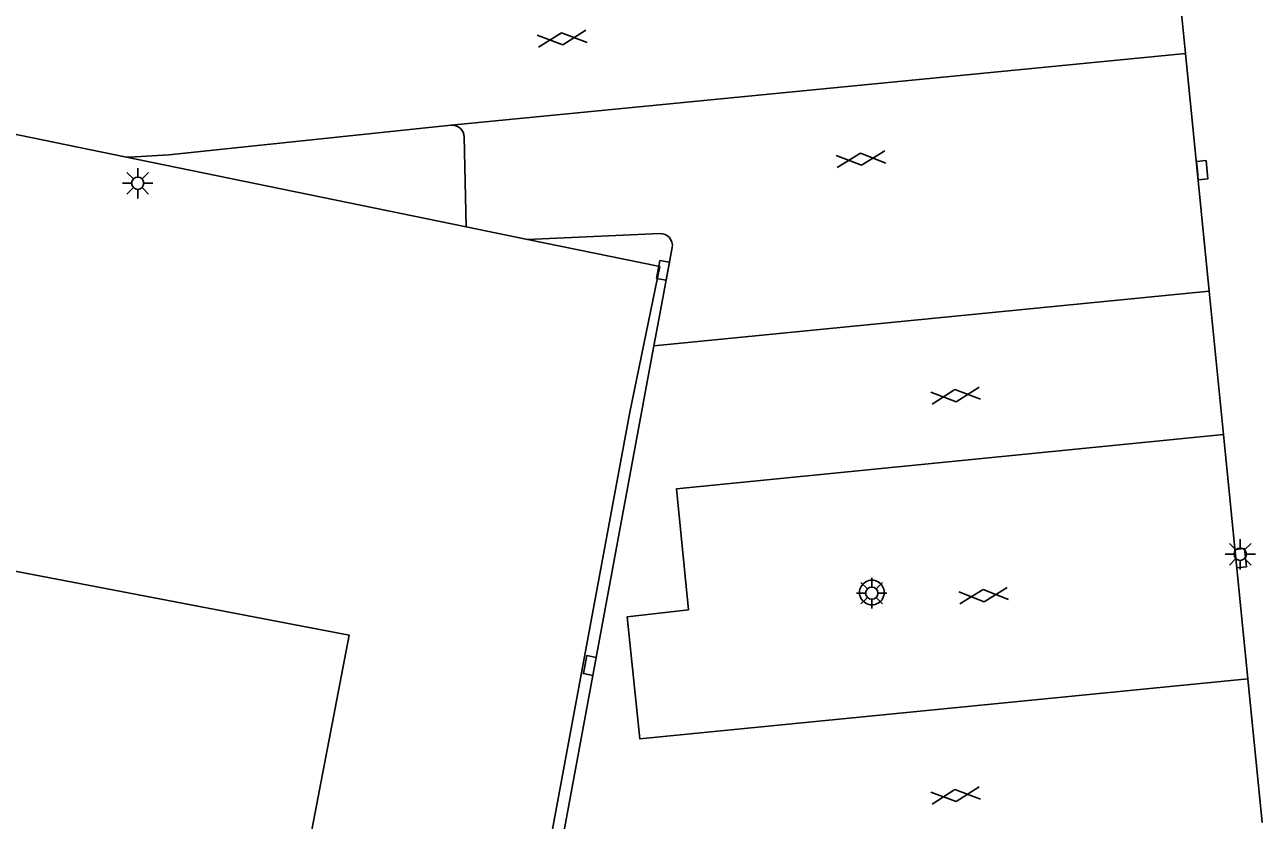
# Model space of a CAD drawing. Extents: x 131000 to 133013, y 393000 to 396501.
# Drawn here: x 132807.3 to 132858.1, y 394758.4 to 394791 of the extents above; entities that cross this region are included whole.
import ezdxf

# ---------------------------------------------------------------- set-up
doc = ezdxf.new("R2010")
doc.units = 0
for name, color, linetype in [('gg-afsc-hekwerk', 7, 'Continuous'), ('gg-knt-verharding', 7, 'Continuous'), ('gg-knt-verharding nz', 7, 'Continuous'), ('gt-symb-gesloten verharding', 7, 'Continuous'), ('gt-symb-kolk', 7, 'Continuous'), ('gt-symb-lichtmast', 7, 'Continuous')]:
    doc.layers.add(name, color=color, linetype=linetype)

# ---------------------------------------------------------------- blocks, each defined once
blk = doc.blocks.new('gt0-GESVH1')
at = {"layer": 'gt-symb-gesloten verharding'}
for p, q in [((-0.992, -0.261), (0.008, 0.239)), ((0.008, -0.261), (-0.992, 0.239)), ((0.008, 0.239), (1.008, -0.261)), ((1.008, 0.239), (0.008, -0.261))]:
    blk.add_line(p, q, dxfattribs=at)
blk = doc.blocks.new('gt0-KOLK')
at = {"layer": 'gt-symb-kolk'}
blk.add_lwpolyline([(0, 0), (0.375, 0), (0.375, 0.4), (-0.375, 0.4), (-0.375, 0), (0, 0)], dxfattribs=at)
blk = doc.blocks.new('gt0-LMAST')
at = {"layer": 'gt-symb-lichtmast'}
for p, q in [((-0.005, 0.246), (-0.005, 0.621)), ((-0.182, 0.173), (-0.447, 0.438)), ((0.172, 0.173), (0.437, 0.438)), ((-0.255, -0.004), (-0.63, -0.004)), ((-0.182, -0.181), (-0.447, -0.446)), ((-0.005, -0.254), (-0.005, -0.629)), ((0.437, -0.446), (0.172, -0.181)), ((0.245, -0.004), (0.62, -0.004))]:
    blk.add_line(p, q, dxfattribs=at)
blk.add_circle((-0.005, -0.004), 0.25, dxfattribs=at)

msp = doc.modelspace()

# ---------------------------------------------------------------- linework, layer by layer
at = {"layer": 'gg-afsc-hekwerk'}
for p, q in [((132811.407, 394785.601), (132798.013, 394788.349)), ((132825.409, 394782.728), (132811.407, 394785.601)), ((132827.931, 394782.211), (132825.409, 394782.728))]:
    msp.add_line(p, q, dxfattribs=at)
for points in [[(132832.129, 394775.124), (132833.355, 394781.098), (132827.931, 394782.211)], [(132817.168, 394718.976), (132822.321, 394722.252), (132832.129, 394775.124)], [(132783.351, 394754.895), (132786.689, 394772.475), (132820.611, 394765.974), (132813.71, 394729.966), (132779.849, 394736.455), (132783.164, 394753.913)]]:
    msp.add_lwpolyline(points, dxfattribs=at)
at = {"layer": 'gg-knt-verharding'}
for p, q in [((132854.928, 394789.835), (132854.296, 394796.18)), ((132855.899, 394780.089), (132854.928, 394789.835)), ((132825.409, 394782.728), (132825.331, 394786.417)), ((132833.363, 394782.453), (132827.931, 394782.211)), ((132833.316, 394778.922), (132833.863, 394781.877)), ((132856.485, 394774.208), (132855.899, 394780.089)), ((132833.116, 394777.842), (132833.316, 394778.922)), ((132857.485, 394764.177), (132856.485, 394774.208)), ((132858.071, 394758.291), (132857.485, 394764.177))]:
    msp.add_line(p, q, dxfattribs=at)
for points in [[(132824.797, 394786.896), (132813.211, 394785.682), (132811.602, 394785.587), (132811.407, 394785.601)], [(132824.39, 394722.558), (132822.862, 394722.412), (132833.116, 394777.842)]]:
    msp.add_lwpolyline(points, dxfattribs=at)
for centre, radius, start, end in [((132824.838, 394786.405), 0.493, 1.4097, 94.8059), ((132833.385, 394781.967), 0.487, 349.3779, 92.5417), ((132842.058, 394767.723), 0.507, 359.9999, 180.0001), ((132842.058, 394767.723), 0.507, 179.9999, 0.0001)]:
    msp.add_arc(centre, radius, start, end, dxfattribs=at)
at = {"layer": 'gg-knt-verharding nz'}
for p, q in [((132824.797, 394786.896), (132854.928, 394789.835)), ((132855.899, 394780.089), (132833.116, 394777.842))]:
    msp.add_line(p, q, dxfattribs=at)
msp.add_lwpolyline([(132856.485, 394774.208), (132834.045, 394771.978), (132834.533, 394767.014), (132832.02, 394766.731), (132832.539, 394761.716), (132857.485, 394764.177)], dxfattribs=at)

# ---------------------------------------------------------------- block references
at = {"layer": 'gt-symb-gesloten verharding'}
for p, rotation in [((132829.342, 394790.45), 5.739098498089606), ((132841.602, 394785.511), 5.2203616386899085), ((132845.483, 394775.808), 5.910070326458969), ((132846.63, 394767.605), 5.2203616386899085), ((132845.483, 394759.402), 6.030008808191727)]:
    msp.add_blockref('gt0-GESVH1', p, dxfattribs=dict(at, rotation=rotation))
at = {"layer": 'gt-symb-kolk'}
for p, rotation in [((132855.408, 394785.03), -84.37493990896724), ((132833.685, 394780.903), 79.51061018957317), ((132856.988, 394769.116), -84.37493990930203), ((132830.682, 394764.694), 79.51061018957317)]:
    msp.add_blockref('gt0-KOLK', p, dxfattribs=dict(at, rotation=rotation))
at = {"layer": 'gt-symb-lichtmast'}
for p in [(132811.943, 394784.518), (132857.174, 394769.297), (132842.055, 394767.7)]:
    msp.add_blockref('gt0-LMAST', p, dxfattribs=at)

doc.saveas('drawing.dxf')
